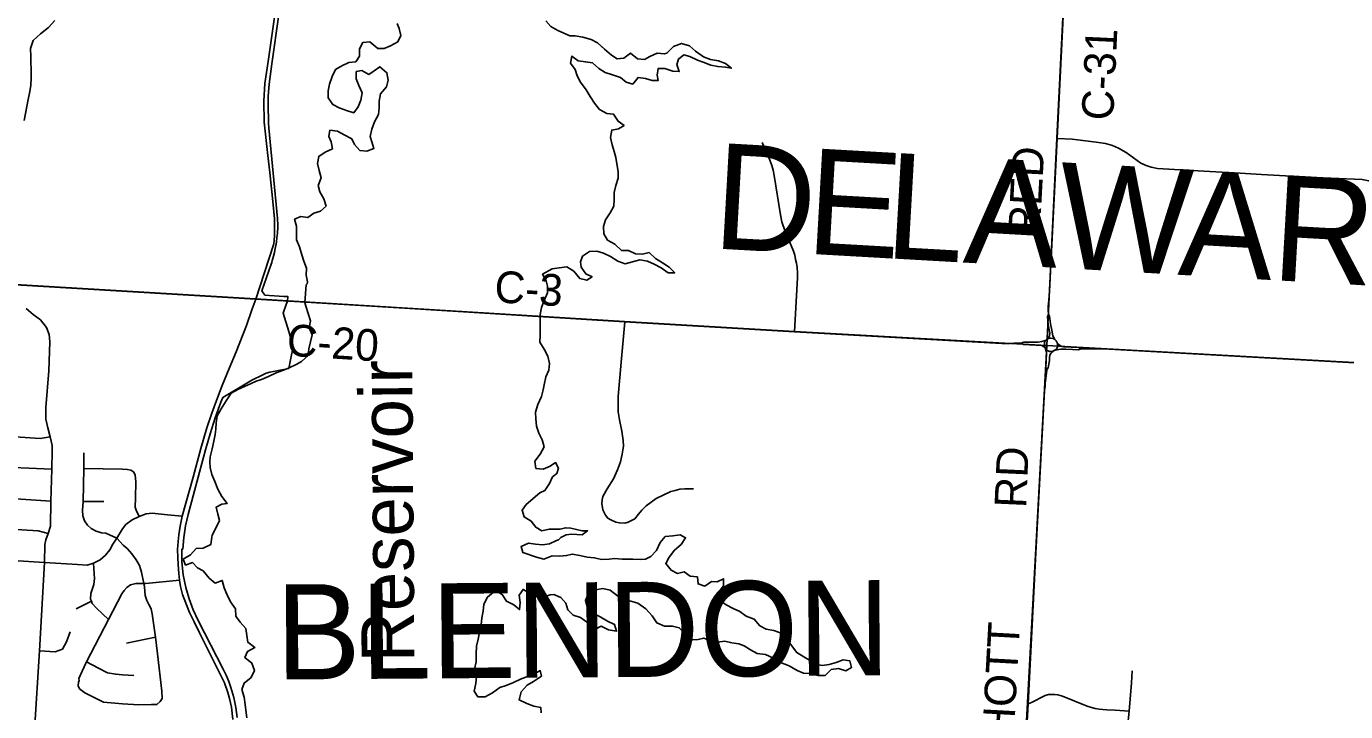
# Model space of a CAD drawing. Extents: x 114604 to 551442, y 316898 to 567001.
# Drawn here: x 235967 to 248466, y 444728 to 451213 of the extents above; entities that cross this region are included whole.
import ezdxf

# ---------------------------------------------------------------- set-up
doc = ezdxf.new("R2010")
doc.units = 0
for name, color, linetype in [('GE_P_Alignment_1000_Cardinal_Points', 7, 'Continuous'), ('GE_P_Alignment_100_Cardinal_Points', 7, 'Continuous'), ('GE_P_Alignment_100_Distances', 7, 'Continuous'), ('GE_P_Alignment_100_Stations', 7, 'Continuous'), ('GE_P_Alignment_500_Bearings', 7, 'Continuous'), ('GE_P_Alignment_500_Distances', 7, 'Continuous'), ('GE_P_Alignment_500_Stations', 7, 'Continuous'), ('PM_P_Cells', 7, 'Continuous'), ('PM_P_CL_Double_Solid', 7, 'Continuous'), ('RS_Raster1', 7, 'Continuous'), ('VG_X_Tree_Line_Lt', 7, 'Continuous'), ('VG_X_Tree_Line_Rt', 7, 'Continuous')]:
    doc.layers.add(name, color=color, linetype=linetype)

msp = doc.modelspace()

# ---------------------------------------------------------------- linework, layer by layer
at = {"layer": 'GE_P_Alignment_1000_Cardinal_Points'}
msp.add_line((246400, 444582), (246414, 444731), dxfattribs=at)
for points in [[(243244, 448323), (243273, 448838), (243273, 448881), (243269, 448932), (243263, 448972), (243255, 449008), (243246, 449048), (243234, 449085), (243214, 449140), (243156, 449271), (243125, 449364), (243111, 449430), (243053, 449802), (243042, 449853), (243030, 449898), (243002, 449972), (242938, 450113)], [(245732, 450153), (245874, 450146), (246101, 450117), (246192, 450105), (246257, 450085), (246313, 450061), (246386, 450019), (246457, 449968), (246524, 449920), (246576, 449896), (246622, 449880), (246684, 449868), (246843, 449858), (247179, 449840), (247465, 449823), (247669, 449810), (248181, 449783), (248622, 449764), (248687, 449751), (248732, 449737), (248799, 449701)], [(242286, 446836), (242243, 446837), (242204, 446837), (242158, 446834), (242113, 446822), (242073, 446810), (241935, 446746), (241838, 446677), (241798, 446634), (241767, 446595), (241732, 446553), (241669, 446520), (241637, 446511), (241586, 446514), (241552, 446521), (241505, 446542), (241475, 446558), (241453, 446587), (241429, 446639), (241419, 446697), (241421, 446732), (241429, 446765), (241469, 446836), (241528, 446930), (241567, 447016), (241595, 447093), (241612, 447163), (241623, 447239), (241621, 447293), (241609, 447381), (241585, 447488), (241575, 447564), (241574, 447709), (241601, 448036), (241636, 448418)], [(246414, 444731), (246436, 445001), (246444, 445115)], [(245457, 444801), (245490, 444814), (245619, 444879), (245651, 444889), (245676, 444891), (245709, 444890), (245738, 444885), (245782, 444873), (246017, 444779), (246058, 444766), (246092, 444758), (246131, 444751), (246164, 444748), (246203, 444745), (246283, 444740), (246414, 444731)]]:
    msp.add_lwpolyline(points, dxfattribs=at)
at = {"layer": 'GE_P_Alignment_100_Cardinal_Points'}
for p, q in [((236504, 446718), (236700, 446715)), ((236440, 445702), (236583, 445772)), ((236915, 445376), (237189, 445433))]:
    msp.add_line(p, q, dxfattribs=at)
for points in [[(236138, 446139), (236143, 446311), (236151, 446355), (236173, 446415), (236195, 446482), (236200, 446721), (236207, 447021), (236212, 447193), (236210, 447246), (236193, 447330), (236169, 447413), (236151, 447497), (236152, 447605), (236179, 447954), (236190, 448229), (236184, 448298), (236157, 448364), (236102, 448435), (236031, 448486), (235966, 448542)], [(235035, 447887), (235031, 447761), (235034, 447749), (235046, 447708), (235064, 447652), (235113, 447607), (235183, 447573), (235240, 447546), (235271, 447523), (235285, 447493), (235287, 447435), (235290, 447345), (235309, 447248), (235342, 447163), (235402, 447120), (235438, 447095), (235489, 447069), (235539, 447053), (235621, 447047), (236207, 447021)], [(235625, 447343), (236096, 447314), (236193, 447330)], [(236823, 446370), (236719, 446416), (236680, 446421), (236628, 446435), (236582, 446462), (236545, 446494), (236517, 446535), (236502, 446580), (236499, 446633), (236504, 446718), (236512, 447029), (236510, 447176)], [(236512, 447029), (236879, 447021), (236923, 447020), (236955, 447012), (236981, 446996), (236997, 446969), (237001, 446933), (237003, 446905), (237000, 446748), (236997, 446664), (237008, 446633), (237035, 446576)], [(235114, 446659), (235120, 446735), (235130, 446764), (235151, 446780), (235187, 446782), (235575, 446762), (236200, 446721)], [(235114, 446659), (235106, 446579), (235112, 446531), (235124, 446510), (235150, 446502), (235198, 446492), (236078, 446440), (236173, 446415)], [(235838, 446157), (236138, 446139), (236452, 446119), (236542, 446115), (236603, 446133), (236665, 446165), (236718, 446209), (236758, 446260), (236785, 446312), (236823, 446370), (236878, 446457), (236910, 446499), (236968, 446542), (237035, 446576), (237102, 446600), (237159, 446605), (237305, 446590), (237443, 446577)], [(237235, 444822), (237252, 444852), (237249, 444922), (237210, 445273), (237189, 445433), (237159, 445653), (237148, 445701), (237127, 445741), (237107, 445778), (237092, 445828), (237087, 445908), (237081, 445940), (237059, 446047), (237038, 446111), (237007, 446164), (236966, 446221), (236921, 446272), (236883, 446304), (236823, 446370)], [(236045, 444553), (236091, 445302), (236138, 446139)], [(236745, 445601), (236689, 445652), (236632, 445707), (236591, 445752), (236583, 445772), (236575, 445792), (236578, 445846), (236606, 445930), (236612, 445988), (236609, 446032), (236603, 446133)], [(236459, 444973), (236460, 445005), (236466, 445023), (236464, 445041), (236531, 445186), (236538, 445200), (236745, 445601), (236870, 445844), (236893, 445873), (236917, 445903), (236954, 445928), (237004, 445940), (237081, 445940), (237100, 445940), (237418, 445973)], [(236091, 445302), (236238, 445292), (236309, 445318), (236346, 445389), (236382, 445483)], [(236538, 445200), (236650, 445138), (236735, 445096), (236813, 445081), (236877, 445076), (236985, 445071)], [(236459, 444973), (236469, 444944), (236520, 444907), (236610, 444860), (236697, 444817), (236877, 444802), (237031, 444793), (237151, 444796), (237203, 444795), (237235, 444822)]]:
    msp.add_lwpolyline(points, dxfattribs=at)
at = {"layer": 'GE_P_Alignment_100_Stations'}
msp.add_lwpolyline([(238359, 451325), (238293, 450858), (238266, 450667), (238263, 450631), (238260, 450592), (238260, 450590), (238260, 450579), (238259, 450564), (238258, 450527), (238258, 450518), (238258, 450517), (238258, 450459), (238258, 450458), (238258, 450441), (238258, 450440), (238259, 450407), (238259, 450406), (238260, 450370), (238260, 450369), (238260, 450356), (238261, 450298), (238264, 450253), (238346, 449394), (238347, 449372), (238349, 449354), (238349, 449329), (238348, 449302), (238346, 449271), (238345, 449254), (238343, 449233), (238341, 449215), (238340, 449199), (238339, 449198), (238338, 449188), (238338, 449187), (238336, 449171), (238331, 449138), (238325, 449111), (238322, 449096), (238317, 449074), (238309, 449040), (238302, 449016), (238297, 448996), (238292, 448980), (238286, 448962), (238199, 448711), (238226, 448670), (238406, 448658), (238444, 448656), (238441, 448614), (238427, 448582), (238400, 448498), (238452, 448325), (238495, 448180), (238470, 448058), (238453, 447976), (238307, 447946), (238272, 447940), (238238, 447930), (238206, 447916), (238102, 447865), (237829, 447700), (237808, 447658), (237756, 447508), (237708, 447356), (237664, 447204), (237641, 447122), (237499, 446594), (237474, 446486), (237457, 446376), (237449, 446266), (237440, 446266), (237441, 446144), (237453, 446023), (237477, 445903), (237509, 445796), (237548, 445691), (237595, 445590), (237831, 445128), (237859, 445072), (237884, 445014), (237905, 444955), (237933, 444862), (237952, 444767), (237963, 444671)], dxfattribs=at)
at = {"layer": 'GE_P_Alignment_500_Bearings'}
for p, q in [((238121, 448582), (238140, 448633)), ((238140, 448633), (238453, 448614)), ((239027, 448578), (239549, 448546)), ((239549, 448546), (241323, 448437)), ((241323, 448437), (241375, 448434)), ((241636, 448418), (241688, 448415)), ((241688, 448415), (243244, 448323)), ((243244, 448323), (245210, 448213)), ((245618, 448172), (245613, 448191))]:
    msp.add_line(p, q, dxfattribs=at)
for points in [[(245661, 448706), (245732, 450153), (245989, 455358), (246003, 455793), (246052, 456570)], [(238140, 448633), (238179, 448748), (238310, 449154), (238318, 449229), (238317, 449391), (238301, 449555), (238274, 449831), (238253, 449992), (238220, 450308), (238216, 450509), (238227, 450673), (238258, 450882), (238322, 451324), (238326, 451352)], [(233150, 448931), (235919, 448765), (238140, 448633)], [(245650, 448485), (245648, 448526), (245649, 448562), (245654, 448621), (245661, 448706)], [(237888, 447974), (237954, 448132), (238052, 448383), (238102, 448531), (238121, 448582)], [(238453, 448614), (238458, 448613), (239027, 448578)], [(245629, 448245), (245645, 448262), (245660, 448286), (245662, 448309), (245660, 448327), (245655, 448358), (245649, 448389), (245643, 448429), (245641, 448468), (245650, 448485)], [(245722, 448236), (245712, 448251), (245693, 448286), (245682, 448338), (245671, 448399), (245664, 448449), (245661, 448471), (245650, 448485)], [(241375, 448434), (241584, 448421), (241636, 448418)], [(245210, 448213), (245245, 448212), (245284, 448212), (245323, 448214), (245392, 448216)], [(245392, 448216), (245416, 448226), (245446, 448225), (245484, 448225), (245518, 448223), (245552, 448223), (245586, 448230), (245610, 448236), (245629, 448245)], [(245392, 448216), (245414, 448202), (245587, 448192), (245602, 448185), (245618, 448172)], [(245613, 448191), (245613, 448207), (245614, 448220), (245620, 448233), (245629, 448245)], [(245629, 448245), (245644, 448255), (245662, 448261), (245676, 448262), (245696, 448258), (245711, 448249), (245722, 448236)], [(245722, 448236), (245734, 448218), (245748, 448203), (245765, 448191), (245780, 448184), (245794, 448181)], [(245736, 448184), (245737, 448194), (245736, 448207), (245733, 448217), (245722, 448236)], [(245618, 448172), (245625, 448160), (245633, 448152)], [(245636, 447966), (245625, 447981), (245632, 448122), (245629, 448140), (245622, 448158), (245618, 448172)], [(245633, 448152), (245636, 448148), (245661, 448137), (245684, 448137), (245705, 448146)], [(245636, 447966), (245648, 447982), (245655, 448017), (245660, 448050), (245659, 448078), (245664, 448101), (245674, 448117), (245688, 448133), (245705, 448146)], [(245705, 448146), (245719, 448155), (245729, 448166), (245735, 448181), (245736, 448184)], [(245705, 448146), (245733, 448153), (245765, 448158), (245815, 448157), (245878, 448154), (245934, 448153), (245957, 448162)], [(245794, 448181), (245938, 448173), (245957, 448162)], [(245957, 448162), (246015, 448162), (246040, 448162), (246077, 448162), (246122, 448160), (246165, 448160)], [(246165, 448160), (249349, 447984), (249762, 447961)], [(237923, 444652), (237910, 444770), (237892, 444851), (237877, 444909), (237844, 445000), (237608, 445474), (237558, 445576), (237512, 445666), (237483, 445737), (237447, 445836), (237426, 445913), (237418, 445973), (237412, 446036), (237404, 446121), (237401, 446185), (237400, 446263), (237404, 446339), (237411, 446401), (237425, 446484), (237443, 446577), (237546, 446947), (237621, 447217), (237676, 447413), (237724, 447551), (237767, 447674), (237821, 447815), (237888, 447974)], [(245613, 447766), (245618, 447807), (245620, 447834), (245623, 447860), (245625, 447881), (245628, 447905), (245631, 447931), (245635, 447956), (245636, 447966)], [(245342, 442773), (245457, 444801), (245529, 446172), (245613, 447766)]]:
    msp.add_lwpolyline(points, dxfattribs=at)
at = {"layer": 'GE_P_Alignment_500_Distances'}
for points in [[(249348, 447987), (245634, 448192), (245731, 450156), (245988, 455361), (246002, 455796), (246051, 456573), (246127, 457699), (246129, 457753), (246147, 458213), (246222, 459764), (246313, 461995), (246747, 469460), (247114, 475705), (254479, 475239)], [(245988, 455361), (245731, 450156), (245634, 448192), (243243, 448326), (241635, 448421), (238139, 448636), (235918, 448768), (233149, 448933), (232045, 448989), (231276, 449033), (228526, 449170), (228491, 449172), (228201, 449186), (228041, 449194), (227866, 449202), (225877, 449307), (225572, 449324), (225382, 449333), (224856, 449363), (222744, 449468), (220656, 449563), (220716, 450708), (220889, 453866)], [(235918, 448768), (238139, 448636), (241635, 448421), (243243, 448326), (245634, 448192), (245341, 442776), (245220, 440696), (245055, 437452), (245053, 437422), (245052, 437391), (244988, 436207), (244949, 435467), (244926, 434608), (244677, 430346), (244673, 430277), (244631, 429552), (244510, 427293)], [(244510, 427293), (244631, 429552), (244673, 430277), (244677, 430346), (244926, 434608), (244949, 435467), (244988, 436207), (245052, 437391), (245053, 437422), (245055, 437452), (245220, 440696), (245341, 442776), (245634, 448192), (249348, 447987)]]:
    msp.add_lwpolyline(points, dxfattribs=at)
at = {"layer": 'PM_P_Cells'}
msp.add_lwpolyline([(235945, 450324), (235972, 450456), (235983, 450522), (235995, 450580), (236010, 450655), (236011, 450725), (236011, 450801), (236008, 450877), (236008, 450929), (236005, 451003), (236032, 451081), (236100, 451144), (236177, 451203), (236235, 451269)], dxfattribs=at)
at = {"layer": 'RS_Raster1'}
for points in [[(235918, 448768), (238139, 448636), (241635, 448421), (243243, 448326), (245634, 448192), (249348, 447987)], [(249348, 447987), (245634, 448192), (243243, 448326), (241635, 448421), (238139, 448636), (235918, 448768)]]:
    msp.add_lwpolyline(points, dxfattribs=at)
at = {"layer": 'VG_X_Tree_Line_Lt'}
for points in [[(239481, 451242), (239499, 451192), (239513, 451128), (239487, 451068), (239417, 451030), (239356, 451004), (239296, 451005), (239222, 451067), (239156, 451061), (239122, 451001), (239122, 450931), (239088, 450877), (239022, 450871), (238956, 450841), (238894, 450804), (238864, 450738), (238839, 450668), (238825, 450604), (238825, 450536), (238869, 450474), (238931, 450444), (239001, 450418), (239069, 450396), (239110, 450451), (239136, 450515), (239148, 450583), (239118, 450653), (239090, 450717), (239092, 450785), (239144, 450795), (239212, 450759), (239262, 450793), (239314, 450831), (239382, 450775), (239394, 450703), (239378, 450641), (239322, 450575), (239308, 450507), (239308, 450443), (239302, 450379), (239264, 450311), (239239, 450241), (239223, 450172), (239241, 450120), (239259, 450058), (239193, 450032), (239127, 450038), (239075, 450096), (239051, 450148), (238979, 450186), (238913, 450222), (238843, 450230), (238831, 450172), (238853, 450122), (238867, 450056), (238799, 450023), (238737, 449983), (238726, 449917), (238742, 449851), (238760, 449781), (238732, 449709), (238746, 449647), (238784, 449581), (238806, 449511)], [(240889, 451267), (240935, 451211), (241001, 451173), (241053, 451151)], [(239507, 451157), (239513, 451128), (239487, 451068), (239417, 451030), (239356, 451004), (239296, 451005), (239222, 451067), (239156, 451061), (239122, 451001), (239122, 450931), (239088, 450877), (239022, 450871), (238956, 450841), (238894, 450804), (238864, 450738), (238839, 450668), (238825, 450604), (238825, 450536), (238869, 450474), (238931, 450444), (239001, 450418), (239069, 450396), (239110, 450451), (239136, 450515), (239148, 450583), (239118, 450653), (239090, 450717), (239092, 450785), (239144, 450795), (239212, 450759), (239262, 450793), (239314, 450831), (239382, 450775), (239394, 450703), (239378, 450641), (239322, 450575), (239308, 450507), (239308, 450443), (239302, 450379), (239264, 450311), (239239, 450241), (239223, 450172), (239241, 450120), (239259, 450058), (239193, 450032), (239127, 450038), (239075, 450096), (239051, 450148), (238979, 450186), (238913, 450222), (238843, 450230), (238831, 450172), (238853, 450122), (238867, 450056), (238799, 450023), (238737, 449983), (238726, 449917), (238742, 449851), (238760, 449781), (238732, 449709), (238746, 449647), (238784, 449581), (238806, 449511)], [(241053, 451151), (241115, 451125), (241167, 451123), (241239, 451111), (241319, 451089), (241379, 451059), (241443, 450999), (241511, 450941), (241563, 450907), (241627, 450913), (241689, 450960), (241757, 450907), (241823, 450900), (241873, 450930), (241943, 450960), (242011, 450954)], [(242011, 450954), (242035, 450960), (242099, 451022), (242175, 451052), (242249, 451028), (242307, 450980), (242381, 450926), (242447, 450900), (242523, 450887), (242589, 450863), (242647, 450817), (242591, 450828), (242517, 450834), (242451, 450846), (242379, 450874), (242325, 450894), (242253, 450928), (242197, 450944), (242145, 450904), (242129, 450852), (242153, 450786), (242091, 450790), (242017, 450814), (241951, 450814), (241943, 450751), (241951, 450701), (241895, 450701), (241831, 450721), (241763, 450731), (241711, 450667), (241649, 450687), (241595, 450731), (241521, 450755), (241449, 450777), (241389, 450815), (241329, 450869), (241263, 450877), (241195, 450889), (241135, 450933), (241121, 450866), (241165, 450806), (241185, 450744), (241217, 450684), (241269, 450614), (241308, 450550), (241348, 450488), (241398, 450428), (241466, 450390), (241530, 450382), (241572, 450316), (241630, 450276), (241576, 450244), (241512, 450232), (241502, 450161), (241518, 450093), (241536, 450029), (241550, 449973), (241575, 449837), (241575, 449777), (241551, 449708), (241537, 449642), (241537, 449576), (241533, 449512), (241497, 449450), (241455, 449383), (241435, 449319), (241437, 449249), (241472, 449191), (241542, 449153), (241604, 449093), (241670, 449091), (241738, 449061), (241804, 449057), (241866, 449073), (241926, 449017), (241992, 448975), (242058, 448935), (242110, 448881), (242048, 448881), (241982, 448927), (241914, 448963), (241852, 448991), (241778, 449005), (241710, 448985), (241640, 448967), (241570, 448991), (241500, 449035), (241434, 449067), (241372, 449085), (241302, 449083), (241236, 449040), (241218, 448986), (241224, 448936), (241266, 448872), (241326, 448844), (241276, 448810), (241210, 448828), (241152, 448896), (241086, 448938), (241016, 448928), (240948, 448918)], [(242011, 450954), (241943, 450960), (241873, 450930), (241823, 450900), (241757, 450907), (241689, 450960), (241627, 450913), (241563, 450907), (241511, 450941), (241443, 450999), (241393, 451046)], [(238806, 449511), (238752, 449465), (238690, 449447), (238632, 449403), (238568, 449414), (238508, 449388), (238526, 449324), (238526, 449262), (238525, 449194), (238555, 449128), (238575, 449052), (238597, 448990), (238621, 448924), (238619, 448860), (238631, 448796), (238627, 448777)], [(240835, 448428), (240836, 448485), (240847, 448552), (240873, 448618), (240904, 448690), (240904, 448754), (240892, 448804), (240856, 448868), (240948, 448918)], [(238627, 448777), (238619, 448768), (238604, 448601), (238615, 448565)], [(238615, 448565), (238658, 448425), (238646, 448359), (238675, 448293), (238659, 448227), (238643, 448163), (238637, 448098), (238573, 448040), (238523, 448012), (238456, 447982), (238402, 447959), (238334, 447935), (238262, 447901), (238194, 447871), (238143, 447856), (238089, 447830), (238039, 447808), (237971, 447778), (237907, 447741), (237859, 447669), (237811, 447595), (237773, 447528), (237765, 447462), (237761, 447400), (237755, 447350), (237743, 447286), (237727, 447214), (237707, 447139), (237705, 447089), (237707, 447039), (237725, 446973), (237752, 446905), (237782, 446833), (237820, 446765), (237868, 446697), (237818, 446690), (237766, 446664), (237780, 446598), (237796, 446536), (237764, 446470), (237726, 446399)], [(240930, 447050), (240863, 447024), (240795, 447030), (240783, 447098), (240835, 447166), (240871, 447233), (240855, 447299), (240821, 447363), (240801, 447431), (240792, 447499), (240790, 447563), (240812, 447634), (240848, 447710), (240862, 447772), (240874, 447822), (240888, 447895), (240916, 447961), (240924, 448023), (240908, 448091), (240871, 448157), (240831, 448225), (240833, 448291), (240835, 448428)], [(240952, 446950), (240993, 446980), (241008, 447033), (240981, 447085), (240930, 447050)], [(240919, 446453), (240851, 446439), (240792, 446473), (240750, 446531), (240684, 446570), (240663, 446633), (240703, 446689), (240830, 446797), (240880, 446820), (240924, 446886), (240952, 446950)], [(241007, 446353), (241031, 446377), (241081, 446402), (241132, 446406), (241233, 446400), (241284, 446439), (241231, 446439), (241180, 446450), (241126, 446464), (241073, 446468), (241023, 446454), (240972, 446454), (240919, 446453)], [(237726, 446399), (237725, 446379), (237713, 446309), (237641, 446275), (237575, 446270), (237521, 446212), (237451, 446172), (237475, 446114), (237541, 446138), (237589, 446088), (237642, 446060), (237700, 445992), (237754, 445944), (237822, 445970), (237840, 445898), (237866, 445840), (237901, 445766), (237949, 445700), (237951, 445632), (237993, 445574), (238045, 445514), (238054, 445448), (238066, 445384), (238132, 445336), (238062, 445297), (238038, 445239), (238102, 445187), (238128, 445117), (238095, 445051), (238031, 444997), (238009, 444937), (238029, 444864), (238039, 444796), (238047, 444740), (238055, 444670)], [(240949, 446202), (240870, 446171), (240800, 446189), (240671, 446233), (240653, 446291), (240723, 446323), (240789, 446313), (240857, 446305), (240922, 446315), (240988, 446346), (241007, 446353)], [(243535, 445069), (243593, 445125), (243661, 445135), (243730, 445114), (243784, 445144), (243768, 445209), (243704, 445217), (243638, 445191), (243573, 445173), (243505, 445165), (243455, 445175), (243403, 445204), (243333, 445246), (243265, 445286), (243215, 445354), (243173, 445415), (243117, 445469), (243047, 445497), (242975, 445509), (242915, 445540), (242863, 445602), (242787, 445632), (242727, 445676), (242663, 445705), (242597, 445737), (242529, 445785), (242517, 445849), (242570, 445917), (242570, 445985), (242510, 445957), (242458, 445960), (242395, 445914), (242331, 445936), (242325, 446002), (242257, 446010), (242199, 446051), (242137, 446035), (242075, 446065), (242025, 446131), (242057, 446191), (242108, 446255), (242170, 446311), (242212, 446373), (242160, 446401), (242092, 446391), (242020, 446386), (241970, 446328), (241937, 446254), (241883, 446196), (241833, 446170), (241783, 446168), (241714, 446170), (241610, 446170), (241542, 446177), (241488, 446171), (241416, 446169), (241348, 446183), (241280, 446191), (241209, 446206), (241139, 446218), (241085, 446204), (241021, 446198), (240949, 446202)], [(240845, 444716), (240841, 444766), (240775, 444778), (240707, 444805), (240635, 444839), (240656, 444914), (240712, 444978), (240770, 445014), (240846, 445064), (240836, 445116), (240764, 445076), (240698, 445054), (240648, 445034), (240582, 445004), (240514, 444975), (240452, 444955), (240384, 444905), (240314, 444866), (240244, 444866), (240210, 444920), (240226, 444995), (240232, 445061), (240211, 445129), (240229, 445199), (240229, 445275), (240231, 445347), (240247, 445414), (240261, 445480), (240274, 445548), (240282, 445614), (240294, 445678), (240300, 445744), (240336, 445811), (240410, 445873), (240476, 445837), (240516, 445773), (240584, 445737), (240639, 445693), (240646, 445759), (240636, 445830), (240672, 445884), (240736, 445850), (240807, 445824), (240861, 445812), (240929, 445832), (240965, 445836)], [(240965, 445836), (241029, 445809), (241079, 445753), (241097, 445691), (241147, 445639), (241217, 445618), (241285, 445568), (241345, 445502), (241411, 445536), (241481, 445503), (241558, 445489), (241538, 445553), (241472, 445584), (241404, 445624), (241338, 445658), (241284, 445710), (241264, 445779), (241294, 445847), (241361, 445881), (241427, 445892), (241497, 445876), (241567, 445824), (241631, 445784), (241693, 445773), (241761, 445753), (241835, 445701), (241897, 445633), (241939, 445568), (242013, 445536), (242087, 445536), (242153, 445522), (242215, 445459), (242277, 445407), (242333, 445411), (242385, 445423), (242449, 445399), (242516, 445384), (242584, 445394), (242652, 445380), (242716, 445370), (242768, 445350), (242826, 445313), (242892, 445279), (242968, 445267), (243046, 445233), (243112, 445194), (243194, 445160), (243270, 445116), (243328, 445092), (243397, 445089), (243469, 445069), (243521, 445071), (243535, 445069)]]:
    msp.add_lwpolyline(points, dxfattribs=at)

# ---------------------------------------------------------------- texts
at = {"layer": 'GE_P_Alignment_100_Distances'}
for s, rotation, p in [('D', 356.7559, (242458, 449113)), ('E', 356.7567, (243341, 449063)), ('L', 356.7564, (244088, 449021)), ('A', 356.756, (244835, 448979)), ('W', 356.7567, (245718, 448929)), ('A', 356.7561, (246869, 448863)), ('R', 356.7591, (247752, 448813))]:
    msp.add_text(s, height=1000, rotation=rotation, dxfattribs=at).set_placement(p)
at = {"layer": 'GE_P_Alignment_500_Stations'}
msp.add_text('BLENDON', height=900, rotation=0.4151, dxfattribs=at).set_placement((238333, 445031))
at = {"layer": 'PM_P_CL_Double_Solid'}
for s, rotation, p in [('C-31', 87.3297, (246263, 450319)), ('RED', 86.9878, (245567, 449223)), ('C-3', 356.4759, (240395, 448603)), ('C-20', 356.3047, (238428, 448098)), ('RD', 87.4541, (245438, 446651)), ('SCHOTT', 86.8829, (245291, 443919))]:
    msp.add_text(s, height=300, rotation=rotation, dxfattribs=at).set_placement(p)
at = {"layer": 'VG_X_Tree_Line_Rt'}
msp.add_text('Reservoir', height=500, rotation=90.4179, dxfattribs=at).set_placement((239643, 445197))

doc.saveas('drawing.dxf')
